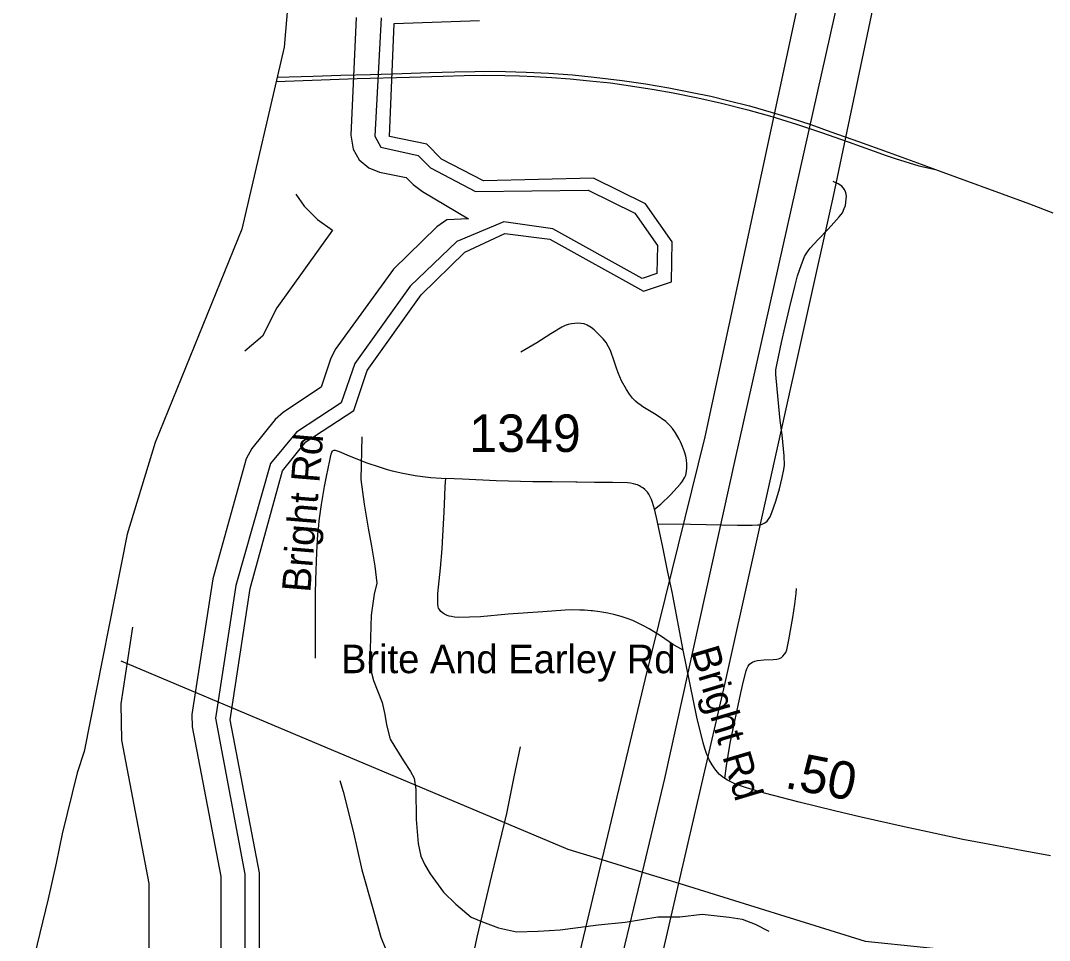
# Model space of a CAD drawing. Extents: x 1383679 to 1536984, y 460658 to 651027.
# Drawn here: x 1398730 to 1402163, y 543909 to 546977 of the extents above; entities that cross this region are included whole.
import ezdxf

# ---------------------------------------------------------------- set-up
doc = ezdxf.new("R2010")
doc.units = 0
for name, color, linetype in [('Exist Boundary Political CountyLine', 7, 'Continuous'), ('Exist Hydrographic Bay Label', 7, 'Continuous'), ('Exist Hydrographic Buffer Line', 7, 'Continuous'), ('Exist Hydrographic Misc Water Feature', 7, 'Continuous'), ('Exist Railroad Mainline', 7, 'Continuous'), ('Exist Railroad Spur', 7, 'Continuous'), ('Exist Road Non-System Type 51', 7, 'Continuous'), ('Exist Road Non-System Type 51 Label', 7, 'Continuous'), ('Exist Road Secondary Mileage Hundredths English Label', 7, 'Continuous'), ('Exist Road Secondary Type 51 Attributed', 7, 'Continuous'), ('Exist Road Secondary Type 51 Label', 7, 'Continuous'), ('Exist Road Secondary Type 51 Number Label', 7, 'Continuous'), ('Exist Utilities Electrical Transmission Line', 7, 'Continuous')]:
    doc.layers.add(name, color=color, linetype=linetype)

msp = doc.modelspace()

# ---------------------------------------------------------------- linework, layer by layer
at = {"layer": 'Exist Boundary Political CountyLine'}
msp.add_lwpolyline([(1399636.7, 547215.6), (1399609.3, 546888.4), (1399468.5, 546281.9), (1399179.1, 545569.8), (1399085.3, 545264.6), (1398942.1, 544539.1), (1398918.7, 544467.5), (1398868.4, 544264.7), (1398848.4, 544167), (1398822, 544047.5), (1398729.9, 543667.2)], dxfattribs=at)
at = {"layer": 'Exist Hydrographic Bay Label'}
for points in [[(1399603.7, 545475), (1399681.6, 545571.9), (1399841.7, 545677), (1399886.7, 545810.7), (1400066.7, 546063), (1400211.7, 546204.6), (1400345.7, 546267.5), (1400495.7, 546248.1), (1400808.7, 546074.4), (1400901.7, 546105.4), (1400903.6, 546239.9), (1400814.6, 546366.4), (1400641.7, 546452), (1400274.6, 546442.9), (1400134.7, 546514.7), (1400085.7, 546564.9), (1399960.7, 546590.4), (1399976.7, 546967.6), (1400260.7, 546978.2)], [(1399584.6, 541713.8), (1399580.6, 541923.9), (1399189.6, 542365), (1399133.6, 542497.5), (1399133.6, 542914.3), (1399264.6, 543197.3), (1399528.6, 543431.6), (1399526.6, 544134), (1399428.7, 544644.8), (1399495.6, 545083.3), (1399603.7, 545475)]]:
    msp.add_lwpolyline(points, dxfattribs=at)
at = {"layer": 'Exist Hydrographic Buffer Line'}
for points in [[(1399849.6, 546987.8), (1399831.9, 546594.9), (1399839, 546548.7), (1399859.8, 546512.7), (1399891.8, 546485.9), (1399927.9, 546472.2), (1400016.6, 546454.2), (1400039.9, 546430.3), (1400071, 546407.3), (1400224.8, 546316.1), (1400151.8, 546312.7), (1400118.9, 546289.9), (1399973.9, 546148.3), (1399780, 545879.8), (1399764.1, 545848.4), (1399732.3, 545754), (1399606.9, 545671.7), (1399579.2, 545646.6), (1399501.3, 545549.6), (1399482, 545515.5), (1399371.1, 545114.7), (1399301.2, 544662.3), (1399302, 544621.6), (1399397.7, 544121.9), (1399399.6, 543484.9)], [(1399933.1, 546987), (1399911.8, 546591.5), (1399931.8, 546555.2), (1400056.7, 546527.6), (1400097.2, 546486.2), (1400247.5, 546406.8), (1400623.8, 546411.2), (1400778.9, 546334.5), (1400854.5, 546226.9), (1400853.2, 546133.8), (1400803.8, 546117.3), (1400506.1, 546282.5), (1400341.9, 546306.6), (1400185.7, 546240.2), (1400029.8, 546091.1), (1399845.2, 545833.3), (1399799.2, 545702.2), (1399650.8, 545604.8), (1399563.6, 545499.5), (1399448.2, 545093.4), (1399380.2, 544650.3), (1399477.7, 544129.6), (1399479.6, 543449)], [(1399647.8, 546398.7), (1399676, 546358.4), (1399720.4, 546314), (1399770.8, 546278.7), (1399584.7, 546019.1), (1399536.6, 545925), (1399477.7, 545874.5)], [(1399102.9, 544954.2), (1399063.9, 544698.6), (1399066.3, 544576.5), (1399157.8, 544098.8), (1399159.3, 543592.5), (1399016.7, 543465.9), (1398979.9, 543428.1), (1398943.9, 543376.7), (1398798.1, 543065.1), (1398770.2, 542976.3), (1398764.7, 542913.8), (1398764.7, 542496.9), (1398770.2, 542434.4), (1398786.4, 542373.8), (1398849.1, 542224.3), (1398911.2, 542125.7), (1399214.3, 541783.8)]]:
    msp.add_lwpolyline(points, dxfattribs=at)
at = {"layer": 'Exist Hydrographic Misc Water Feature'}
msp.add_lwpolyline([(1399868.4, 545588.7), (1399865.5, 545446.8), (1399875.7, 545364.5), (1399890.1, 545283.8), (1399900.8, 545223.7), (1399911.5, 545157.8), (1399918.3, 545101.1), (1399909.4, 545063.5), (1399900, 544993.9), (1399895.7, 544880), (1399892.6, 544831.6), (1399907.5, 544775.5), (1399936, 544702.8), (1399945.1, 544662.4), (1399950.6, 544628.6), (1399963.5, 544579.9), (1399979, 544554.2), (1400008, 544507.7), (1400031.2, 544472.7), (1400042.8, 544450.3), (1400048.1, 544412.5), (1400050, 544312.3), (1400056.3, 544232.6), (1400065.4, 544189.7), (1400078.8, 544161.6), (1400096.2, 544131.6), (1400141, 544070), (1400182.2, 544029.8), (1400233.3, 543986.1), (1400270.9, 543971.4), (1400324.6, 543950.6), (1400384.3, 543937.2), (1400456.4, 543939.8), (1400530.5, 543944), (1400657, 543961.2), (1400747.2, 543970), (1400855.7, 543987.5), (1400929.7, 543987.7), (1401003.8, 543996.1), (1401093.7, 543986.9), (1401137.6, 543979.4), (1401181.2, 543962.9), (1401226.8, 543939.9)], dxfattribs=at)
at = {"layer": 'Exist Railroad Mainline'}
for points in [[(1399586, 546788.4), (1399706.6, 546792.2), (1399798.7, 546794.8), (1399897.3, 546797.8), (1400002.5, 546801.2), (1400093.8, 546804.2), (1400178.9, 546806.5), (1400245.9, 546807.8), (1400293.1, 546808.3), (1400347.5, 546807.9), (1400416.5, 546804.8), (1400492.2, 546801.8), (1400571.5, 546796), (1400644, 546788.8), (1400736.5, 546778.1), (1400814.9, 546766.3), (1400892.2, 546752.8), (1400970.8, 546738), (1401032.3, 546724.9), (1401090, 546710.6), (1401161.9, 546692.5), (1401233.6, 546671.4), (1401300.7, 546651.5), (1401366.7, 546630.3), (1401433.3, 546606.4), (1401525.9, 546574.1), (1401624.9, 546538.6), (1401735.1, 546498.2), (1401782.6, 546480.7)], [(1401782.6, 546480.7), (1402075, 546373.6), (1402096.5, 546365.8), (1402174, 546336.6)]]:
    msp.add_lwpolyline(points, dxfattribs=at)
at = {"layer": 'Exist Railroad Spur'}
msp.add_lwpolyline([(1399582.8, 546774.2), (1399853, 546783.9), (1400027.1, 546788.4), (1400139.3, 546791.5), (1400209.4, 546794.6), (1400278.8, 546794.8), (1400346.1, 546794.3), (1400394.1, 546792.8), (1400444.2, 546790.6), (1400502.9, 546787.6), (1400563.5, 546782.9), (1400628.4, 546776.9), (1400697.7, 546769.3), (1400764.3, 546760), (1400843.9, 546748), (1400907.4, 546736.6), (1400989.5, 546720.2), (1401068.6, 546702.1), (1401156.5, 546679.8), (1401236.2, 546657.3), (1401318.9, 546631.4), (1401401.8, 546603.7), (1401491.5, 546572.6), (1401577.3, 546541.4), (1401617.7, 546527.9), (1401648.2, 546517.9), (1401727.3, 546493.4), (1401782.6, 546480.7)], dxfattribs=at)
at = {"layer": 'Exist Road Non-System Type 51'}
for points in [[(1400856.1, 545298.2), (1400965.3, 545297.5), (1401122.3, 545294.5), (1401170.7, 545294.5), (1401188.4, 545295), (1401199, 545295.8), (1401206, 545298.5), (1401213.4, 545302.1), (1401220.4, 545308), (1401225.7, 545314.5), (1401230.3, 545322.5), (1401236, 545336.8), (1401249.2, 545374.2), (1401262.1, 545415.3), (1401270.9, 545452.8), (1401276.7, 545479.8), (1401278.1, 545494), (1401277.2, 545525.5), (1401270.6, 545595.9), (1401264.7, 545643.7), (1401257, 545713.6), (1401250.2, 545796.6), (1401250.2, 545812.3), (1401251.5, 545823.7), (1401258.2, 545855.8), (1401268.4, 545903.8), (1401281, 545956.4), (1401294.9, 546018.2), (1401312.6, 546090.2), (1401322.4, 546126), (1401334.9, 546163.8), (1401340.5, 546178.4), (1401345.3, 546190.1), (1401350.7, 546199.8), (1401357.3, 546209.8), (1401364.6, 546218.5), (1401390.8, 546246.8), (1401424.2, 546281.9), (1401443.5, 546303.2), (1401460.7, 546322.6), (1401471.8, 546336.6), (1401478, 546350.2), (1401481.6, 546360.5), (1401483.6, 546370.8), (1401484.8, 546382.4), (1401485, 546390.6), (1401484.2, 546398), (1401482.3, 546405.8), (1401478.7, 546413.5), (1401474.3, 546419.9), (1401469.6, 546424.7), (1401457.2, 546432.9), (1401441.5, 546441)], [(1400845, 545347.1), (1400865.6, 545364.7), (1400898.8, 545395.9), (1400920.6, 545419.5), (1400931.1, 545432.1), (1400937.8, 545441.5), (1400945.9, 545453.9), (1400949, 545461.2), (1400951.6, 545472.8), (1400952.9, 545485), (1400952.6, 545498.9), (1400951.6, 545511.9), (1400949, 545523.9), (1400945.1, 545538.9), (1400938.1, 545556.7), (1400931.4, 545571.9), (1400927.4, 545581.1), (1400915, 545602), (1400904.6, 545617.1), (1400896.6, 545626.8), (1400882.5, 545639.8), (1400850.3, 545662.3), (1400806.3, 545689.2), (1400795.8, 545696.2), (1400790.1, 545700.6), (1400781.3, 545707.6), (1400771.7, 545718), (1400761.3, 545731.4), (1400751.3, 545746.9), (1400735.1, 545775.8), (1400723.4, 545802.3), (1400717.7, 545818.4), (1400710.5, 545841.6), (1400697.7, 545877.2), (1400691.8, 545888.7), (1400683.1, 545903.6), (1400674, 545915.6), (1400656.9, 545932.9), (1400643.1, 545945.6), (1400633.2, 545953.3), (1400620.7, 545961), (1400609.7, 545965.3), (1400599.5, 545966.7), (1400588.6, 545967.6), (1400579, 545966.7), (1400568, 545965.7), (1400556.8, 545963.2), (1400547.1, 545960), (1400535.8, 545954.6), (1400499.1, 545932.3), (1400452.4, 545902.4), (1400398.9, 545871.2)], [(1399714.1, 544850.2), (1399714.1, 544954.9), (1399713.4, 545042.8), (1399714, 545066), (1399715.1, 545111.8), (1399718, 545202.6), (1399721.3, 545264.5), (1399724.7, 545293.1), (1399726.5, 545308.7), (1399733.6, 545363.3), (1399744.1, 545423.5), (1399750, 545456.3), (1399761.8, 545509.4), (1399764.2, 545521.3), (1399766.4, 545530.8), (1399768.5, 545538), (1399770.1, 545540.7), (1399772.4, 545542.8), (1399776, 545544.3), (1399779.5, 545544.3), (1399786.3, 545542), (1399792.9, 545539.7), (1399826.3, 545525.1), (1399884.9, 545502), (1399925.9, 545488.8), (1399952.9, 545480.4), (1399970.1, 545475.3), (1400005.1, 545467.8), (1400046.3, 545459.8), (1400071.2, 545456.4), (1400098.9, 545453), (1400133, 545450.5), (1400148.5, 545449.9)], [(1400940.6, 544877.4), (1400922.2, 544886.7), (1400907.9, 544894.9), (1400864.7, 544924.7), (1400826.8, 544948.1), (1400807.7, 544958.7), (1400788.6, 544968.2), (1400772.9, 544975.7), (1400753.3, 544982.9), (1400733.8, 544989.2), (1400709.1, 544996.1), (1400689.1, 545000.4), (1400662.2, 545005), (1400638.1, 545007.9), (1400633.9, 545008.6), (1400611.2, 545010.9), (1400596.1, 545011.2), (1400572.4, 545011.9), (1400546.8, 545011.2), (1400471.8, 545005.1), (1400356.5, 544997.2), (1400264.1, 544988.5), (1400227.2, 544986.9), (1400190.2, 544986.5), (1400177.6, 544987.2), (1400167.7, 544989), (1400159.8, 544990.8), (1400152.7, 544993.3), (1400144.5, 544996.8), (1400141.2, 544999.4), (1400132, 545006.3), (1400127.1, 545012.9), (1400124.6, 545016.8), (1400123.1, 545021.4), (1400122, 545031.6), (1400122.1, 545050.6), (1400122.2, 545066), (1400130.4, 545150.6), (1400136.7, 545215.5), (1400139.2, 545259), (1400143.1, 545337.2), (1400145.9, 545392.6), (1400146.9, 545424.1), (1400148.5, 545449.9)], [(1400582.9, 545437.2), (1400503, 545438.5), (1400439.1, 545438.7), (1400316.6, 545442.1), (1400204.8, 545447.6), (1400148.5, 545449.9)], [(1401080.1, 544448.6), (1401085.4, 544490.9), (1401090.8, 544526), (1401097.9, 544566.7), (1401107.2, 544615.1), (1401124.3, 544693.1), (1401132.8, 544735.3), (1401142.2, 544774.2), (1401151, 544808.1), (1401153.5, 544815.2), (1401157.4, 544824.1), (1401162.1, 544830.2), (1401166.3, 544834.1), (1401172, 544837.3), (1401179.2, 544840.5), (1401188.1, 544843), (1401209.8, 544845.1), (1401240.8, 544846.2), (1401252.9, 544847.6), (1401261.5, 544849.8), (1401268.9, 544853.3), (1401272.9, 544856.9), (1401278.9, 544863.6), (1401282.8, 544869.7), (1401286.4, 544877.9), (1401293.5, 544911.7), (1401306, 544986.6), (1401312.8, 545031.1), (1401317.6, 545066), (1401318.3, 545083.3)], [(1400397.2, 544554.4), (1400376.1, 544454.6), (1400351.5, 544332.9), (1400300.9, 544125.1), (1400251.6, 543920), (1400218.4, 543760.7), (1400207.8, 543715.6), (1400197.9, 543683.8), (1400187.8, 543661.2)], [(1399794.6, 544442.9), (1399805.6, 544405.4), (1399839.1, 544273.4), (1399868.9, 544144.9), (1399904.8, 544015), (1399931.8, 543919.3), (1399948.9, 543878.2), (1399967.2, 543844.8), (1399992.6, 543808.6), (1400016.5, 543779.8), (1400046.6, 543749.8), (1400069.1, 543728.6), (1400092.4, 543712.2), (1400126.9, 543691.3), (1400153.8, 543675.2), (1400187.8, 543661.2)]]:
    msp.add_lwpolyline(points, dxfattribs=at)
at = {"layer": 'Exist Road Secondary Type 51 Attributed'}
msp.add_lwpolyline([(1402165.9, 544191), (1402075, 544207.5), (1401958.3, 544229.6), (1401873.9, 544245.9), (1401755.7, 544270.8), (1401677.5, 544288.3), (1401534, 544320.5), (1401445.6, 544341.2), (1401327.2, 544370.5), (1401212, 544400.4), (1401152, 544418.2), (1401115.4, 544430.7), (1401096.8, 544439.3), (1401088, 544444.1), (1401080.1, 544448.6), (1401080, 544448.7), (1401072.9, 544453.4), (1401066.6, 544458.7), (1401061.8, 544462.9), (1401054.8, 544470.5), (1401046, 544481.2), (1401037, 544494.3), (1401027.7, 544511.4), (1401023.8, 544520.7), (1401019.5, 544529.6), (1401012.4, 544549.5), (1401006.9, 544567.8), (1400986.3, 544653.4), (1400940.6, 544877.4), (1400906.6, 545059.2), (1400905.1, 545066), (1400889.5, 545136.9), (1400873.1, 545220.5), (1400861.9, 545272.7), (1400856.1, 545298.2), (1400853.5, 545309.3), (1400845.9, 545344.1), (1400845, 545347.1), (1400838.7, 545369.8), (1400835, 545379.6), (1400829.5, 545390.5), (1400825.8, 545398.1), (1400821.3, 545404.2), (1400818.4, 545408), (1400813.1, 545413.3), (1400805.8, 545418.7), (1400799.4, 545422.5), (1400794.6, 545425.5), (1400787.7, 545428.4), (1400783, 545430.3), (1400774.4, 545432.4), (1400764.5, 545434.3), (1400755.1, 545435.5), (1400705, 545436), (1400644.4, 545436.7), (1400586.8, 545437.1), (1400582.9, 545437.2)], dxfattribs=at)
at = {"layer": 'Exist Utilities Electrical Transmission Line'}
for p, q in [((1400669.5, 544179.2), (1400804.7, 544136.4)), ((1400804.7, 544136.4), (1400926, 544099.8))]:
    msp.add_line(p, q, dxfattribs=at)
for points in [[(1400804.7, 544136.4), (1400879.2, 544448.9), (1401113.2, 545506.6), (1401477.1, 547129.9), (1401963.1, 549328.7), (1402276.6, 550838.9), (1402027.9, 551992.1), (1401959.7, 552224.2), (1401873.4, 552598.2), (1401807.7, 552905.6), (1401702.4, 553326.2), (1401660.6, 553527.1), (1401486.9, 554224.9), (1401447.4, 554437.8), (1401377.5, 554739.6), (1401274.3, 555159.8), (1401232.3, 555362.8), (1401118.4, 555847.5), (1401048.7, 556153.1), (1400988.7, 556442.4), (1400907.8, 556784.2), (1400816.8, 557222.4), (1400796.7, 557310.9)], [(1400926, 544099.8), (1401079.8, 544763), (1401441.8, 546392.2), (1401805.9, 548121.5), (1402053.5, 549248.8), (1402404.8, 550844.3), (1402120.2, 551988.4), (1402000.6, 552365.5), (1401933.2, 552689), (1401824.6, 553147.4), (1401705.6, 553678.3), (1401607.8, 554074.4), (1401543.7, 554361.8), (1401442.9, 554798.3), (1401314.1, 555347.1), (1401198.1, 555829.7), (1401115.1, 556167.7), (1401045.1, 556461.3), (1401017.2, 556651.9), (1400924.5, 557108), (1400885, 557322.9)], [(1401886.7, 551999.6), (1402147.9, 550905.7), (1402152.6, 550839.6), (1401852.1, 549471.2), (1401365.3, 547230.2), (1401012.8, 545588.7), (1400814.1, 544782.5), (1400669.5, 544179.2)], [(1399064.5, 544841.1), (1399639.7, 544598.7), (1400556.1, 544213.5), (1400669.5, 544179.2)], [(1400669.5, 544179.2), (1400527, 543583.8), (1400348.5, 542701.2), (1400158.1, 541718.5)], [(1400307.6, 541779.6), (1400478.3, 542686.3), (1400631.7, 543415.6), (1400804.7, 544136.4)], [(1400450.8, 541836.5), (1400613.9, 542663.6), (1400796.1, 543534.3), (1400926, 544099.8)], [(1400926, 544099.8), (1401548.2, 543906.8), (1402520.6, 543806.5), (1402843.5, 543783.8), (1402982.1, 543779.3), (1403185.7, 543755.1), (1403405.3, 543730.9), (1403533, 543712.3), (1403662.8, 543699.9), (1403930.3, 543670.7), (1404327.6, 543626.9), (1404778.6, 543564), (1404882, 543535.9)]]:
    msp.add_lwpolyline(points, dxfattribs=at)

# ---------------------------------------------------------------- texts
at = {"layer": 'Exist Road Non-System Type 51 Label'}
for s, rotation, p in [('Bright Rd', 85.2643, (1399696.2, 545067.7)), ('Brite And Earley Rd', 0.0011, (1399799.1, 544800.4))]:
    msp.add_text(s, height=95, rotation=rotation, dxfattribs=at).set_placement(p)
at = {"layer": 'Exist Road Secondary Mileage Hundredths English Label'}
msp.add_text('.50', height=125, rotation=348.9753, dxfattribs=at).set_placement((1401276.3, 544418.5))
at = {"layer": 'Exist Road Secondary Type 51 Label'}
msp.add_text('Bright Rd', height=95, rotation=286.623, dxfattribs=at).set_placement((1400965.5, 544875.1))
at = {"layer": 'Exist Road Secondary Type 51 Number Label'}
msp.add_text('1349', height=125, dxfattribs=at).set_placement((1400227, 545538.5))

doc.saveas('drawing.dxf')
